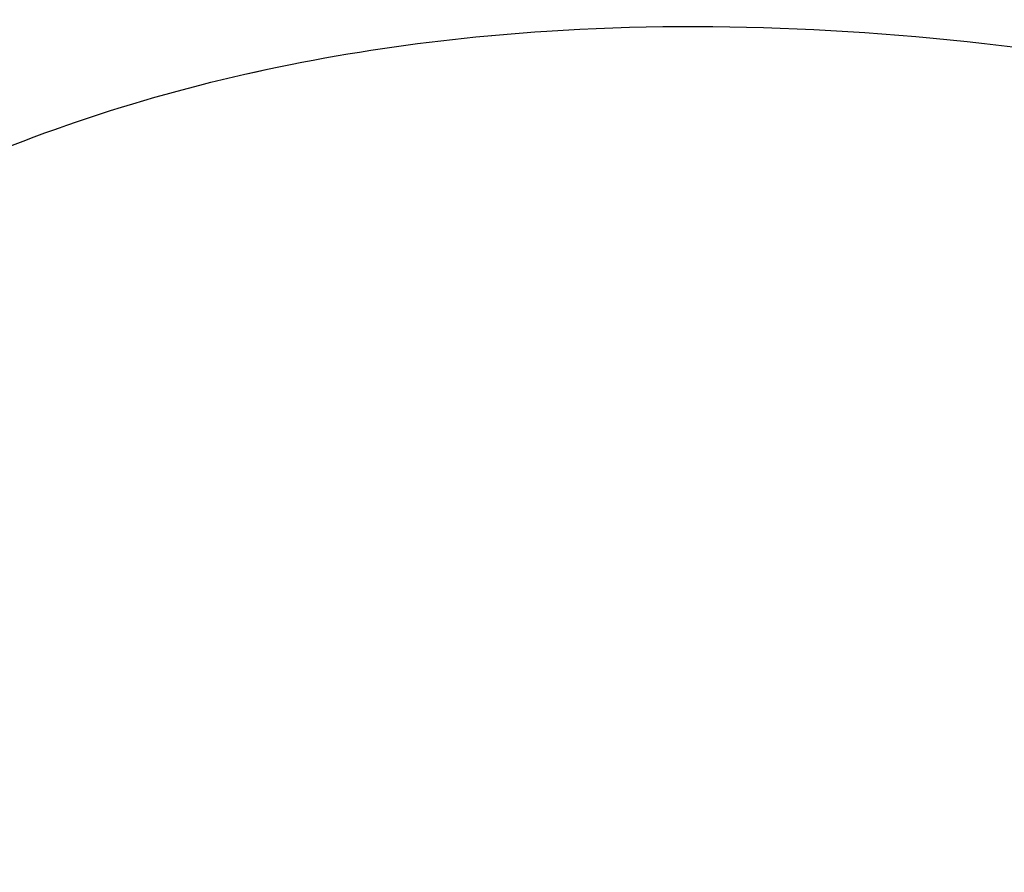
# Paper-space layout 'Dim Drawing' of a CAD drawing. Header units: inches. Extents: x 0.1 to 16.9, y 0.1 to 10.9.
# Tile 169 of 260: x 2.9329 to 2.9497, y 4.7076 to 4.7221. Entities that reach past the tile are written whole.
import ezdxf

# ---------------------------------------------------------------- set-up
doc = ezdxf.new("R2010")
doc.units = ezdxf.units.IN
doc.header["$MEASUREMENT"] = 0
doc.linetypes.add('PHANTOM', pattern=[0.5, 0.25, -0.05, 0.05, -0.05, 0.05, -0.05])

psp = doc.layouts.new('Dim Drawing')

# ---------------------------------------------------------------- linework, layer by layer
at = {"color": 7, "linetype": 'Continuous', "lineweight": 25}
psp.add_open_spline([(2.984943, 4.676407), (2.983109, 4.674763), (2.979437, 4.671472), (2.971904, 4.666888), (2.962727, 4.662675), (2.95282, 4.660056), (2.94399, 4.659254), (2.937017, 4.660009), (2.931226, 4.661984), (2.926876, 4.664594), (2.923316, 4.667926), (2.919876, 4.672551), (2.917418, 4.678195), (2.916089, 4.684307), (2.915491, 4.690409), (2.915983, 4.697887), (2.918296, 4.705925), (2.921752, 4.711871), (2.925713, 4.715986), (2.93011, 4.719023), (2.935493, 4.721138), (2.942622, 4.722253), (2.951036, 4.721795), (2.960671, 4.719463), (2.970455, 4.715491), (2.978768, 4.710663), (2.983298, 4.706599), (2.984943, 4.705123)], degree=3, knots=[0, 0, 0, 0, 0.035497, 0.071069, 0.131693, 0.192323, 0.239533, 0.28668, 0.320181, 0.35364, 0.379798, 0.405928, 0.449219, 0.471057, 0.492887, 0.531919, 0.570016, 0.610827, 0.639832, 0.668873, 0.708087, 0.747359, 0.801796, 0.856295, 0.912266, 0.968144, 1, 1, 1, 1], dxfattribs=at)
at = {"color": 7, "linetype": 'PHANTOM', "lineweight": 18}
for knots in [[0, 0, 0, 0, 0.035497, 0.071069, 0.131693, 0.192323, 0.239533, 0.28668, 0.320181, 0.35364, 0.379798, 0.405928, 0.449219, 0.471057, 0.492887, 0.531919, 0.570016, 0.610827, 0.639832, 0.668873, 0.708087, 0.747359, 0.801796, 0.856295, 0.912266, 0.968144, 1, 1, 1, 1], [0, 0, 0, 0, 0.0354967, 0.0710687, 0.1316926, 0.1923232, 0.2395331, 0.2866797, 0.3201809, 0.3536395, 0.3797977, 0.4059276, 0.4492188, 0.4710575, 0.4928865, 0.5319188, 0.5700162, 0.6108268, 0.6398318, 0.6688732, 0.7080873, 0.7473592, 0.8017957, 0.8562949, 0.9122662, 0.9681437, 1, 1, 1, 1], [0, 0, 0, 0, 0.0354967, 0.0710687, 0.1316926, 0.1923232, 0.2395331, 0.2866797, 0.3201809, 0.3536395, 0.3797977, 0.4059276, 0.4492188, 0.4710575, 0.4928865, 0.5319188, 0.5700162, 0.6108268, 0.6398318, 0.6688732, 0.7080873, 0.7473592, 0.8017957, 0.8562949, 0.9122662, 0.9681437, 1, 1, 1, 1]]:
    psp.add_open_spline([(2.984943, 4.676407), (2.983109, 4.674763), (2.979437, 4.671472), (2.971904, 4.666888), (2.962727, 4.662675), (2.95282, 4.660056), (2.94399, 4.659254), (2.937017, 4.660009), (2.931226, 4.661984), (2.926876, 4.664594), (2.923316, 4.667926), (2.919876, 4.672551), (2.917418, 4.678195), (2.916089, 4.684307), (2.915491, 4.690409), (2.915983, 4.697887), (2.918296, 4.705925), (2.921752, 4.711871), (2.925713, 4.715986), (2.93011, 4.719023), (2.935493, 4.721138), (2.942622, 4.722253), (2.951036, 4.721795), (2.960671, 4.719463), (2.970455, 4.715491), (2.978768, 4.710663), (2.983298, 4.706599), (2.984943, 4.705123)], degree=3, knots=knots, dxfattribs=at)

doc.saveas('drawing.dxf')
